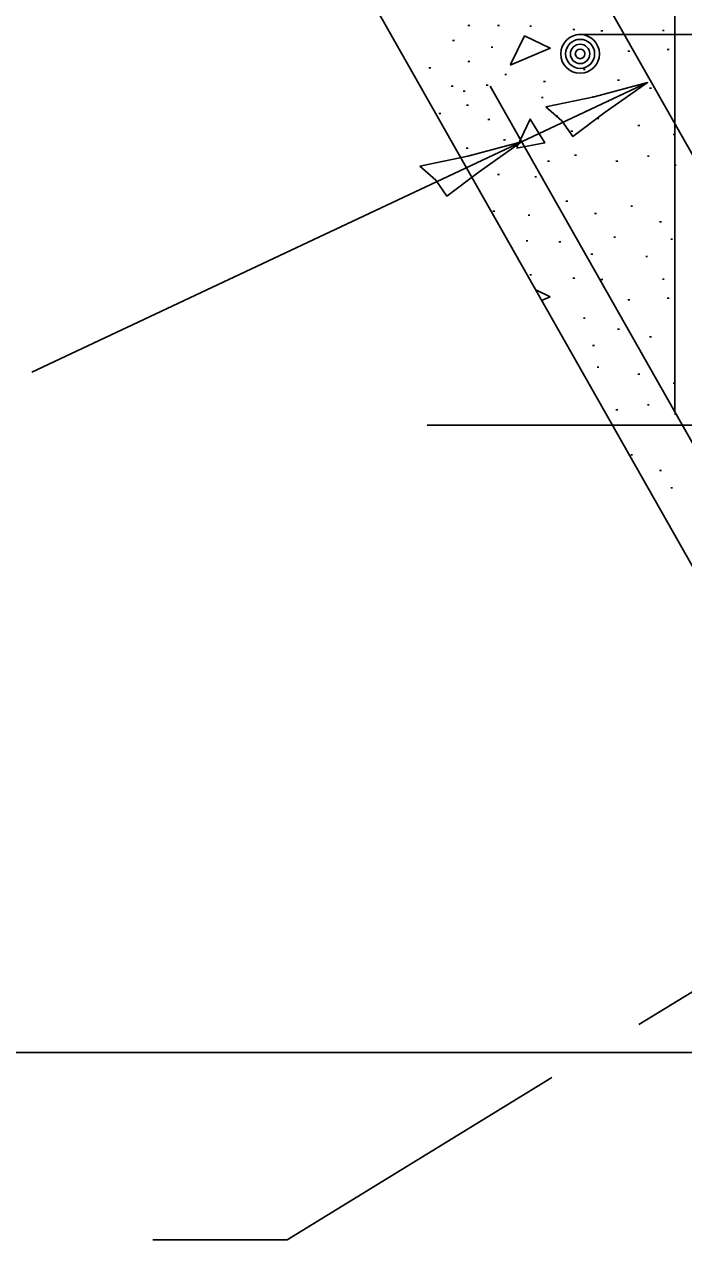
# Model space of a CAD drawing. Extents: x 2133490 to 2172050, y 2138301 to 2145980.
# Drawn here: x 2141728.9 to 2141793.4, y 2144909.7 to 2145028.6 of the extents above; entities that cross this region are included whole.
import ezdxf

# ---------------------------------------------------------------- set-up
doc = ezdxf.new("R2010")
doc.units = 0
for name, color, linetype in [('Level 40', 7, 'Continuous'), ('Level 63', 7, 'Continuous'), ('ROW_PR_Notes', 7, 'Continuous')]:
    doc.layers.add(name, color=color, linetype=linetype)

msp = doc.modelspace()

# ---------------------------------------------------------------- linework, layer by layer
at = {"layer": 'Level 40'}
msp.add_line((2141768.31, 2144989.39), (2142485.26, 2144989.39), dxfattribs=at)
for radius in [1.89, 1.42, 0.945, 0.473]:
    msp.add_circle((2141783.27, 2145025.69), radius, dxfattribs=at)
at = {"layer": 'Level 63'}
msp.add_line((2141840.57, 2144928.03), (2141723.09, 2144928.03), dxfattribs=at)
for points in [[(2141779.93, 2145020.52), (2141781.49, 2145019.13), (2141782.56, 2145017.6), (2141785.71, 2145019.98), (2141789.87, 2145022.89), (2141784.63, 2145021.49)], [(2141767.61, 2145014.72), (2141769.16, 2145013.33), (2141770.23, 2145011.79), (2141773.39, 2145014.17), (2141777.55, 2145017.09), (2141772.31, 2145015.69)]]:
    msp.add_lwpolyline(points, close=True, dxfattribs=at)
at = {"layer": 'ROW_PR_Notes'}
for p, q in [((2141792.53, 2144990.65), (2141792.53, 2145070.43)), ((2141826.62, 2144918.44), (2141746.26, 2145060.26)), ((2141815.34, 2144978.61), (2141783.34, 2145035.07)), ((2141772.29, 2145028.47), (2141772.48, 2145028.47)), ((2141775.21, 2145028.47), (2141775.4, 2145028.47)), ((2141778.34, 2145028.39), (2141778.53, 2145028.39)), ((2141782.57, 2145028.06), (2141782.76, 2145028.06)), ((2141791.31, 2145027.98), (2141791.49, 2145027.98)), ((2141770.8, 2145027.01), (2141770.99, 2145027.01)), ((2141783.11, 2145027.59), (2141834.87, 2145027.59)), ((2141785.29, 2145027.94), (2141785.48, 2145027.94)), ((2141774.57, 2145026.36), (2141774.75, 2145026.36)), ((2141787.93, 2145025.95), (2141788.12, 2145025.95)), ((2141791.79, 2145026.11), (2141791.98, 2145026.11)), ((2141772.29, 2145024.94), (2141772.48, 2145024.94)), ((2141768.48, 2145024.32), (2141768.67, 2145024.32)), ((2141775.91, 2145023.68), (2141776.09, 2145023.68)), ((2141783.59, 2145024.16), (2141783.77, 2145024.16)), ((2141770.68, 2145022.54), (2141770.87, 2145022.54)), ((2141771.84, 2145022.05), (2141772.03, 2145022.05)), ((2141774.08, 2145022.62), (2141774.27, 2145022.62)), ((2141803.63, 2144971.06), (2141774.47, 2145022.52)), ((2141777.55, 2145017.09), (2141789.87, 2145022.89)), ((2141779.68, 2145022.98), (2141779.87, 2145022.98)), ((2141786.92, 2145023.11), (2141787.11, 2145023.11)), ((2141790.05, 2145022.34), (2141790.23, 2145022.34)), ((2141779.48, 2145021.41), (2141779.67, 2145021.41)), ((2141784.48, 2145021.48), (2141784.67, 2145021.48)), ((2141769.46, 2145019.87), (2141769.65, 2145019.87)), ((2141772.17, 2145020.68), (2141772.36, 2145020.68)), ((2141774.24, 2145019.26), (2141774.43, 2145019.26)), ((2141780.9, 2145019.59), (2141781.09, 2145019.59)), ((2141784.93, 2145019.38), (2141785.11, 2145019.38)), ((2141788.91, 2145018.69), (2141789.1, 2145018.69)), ((2141775.78, 2145017.27), (2141775.97, 2145017.27)), ((2141782.37, 2145018.13), (2141782.55, 2145018.13)), ((2141792.36, 2145017.8), (2141792.55, 2145017.8)), ((2141729.69, 2144994.55), (2141777.55, 2145017.09)), ((2141772.13, 2145016.46), (2141772.32, 2145016.46)), ((2141780.09, 2145015.2), (2141780.28, 2145015.2)), ((2141782.73, 2145015.77), (2141782.92, 2145015.77)), ((2141786.75, 2145015.2), (2141786.94, 2145015.2)), ((2141789.84, 2145015.69), (2141790.03, 2145015.69)), ((2141775.21, 2145013.9), (2141775.4, 2145013.9)), ((2141792.48, 2145014.79), (2141792.67, 2145014.79)), ((2141778.83, 2145013.65), (2141779.02, 2145013.65)), ((2141774.73, 2145010.32), (2141774.92, 2145010.32)), ((2141781.88, 2145011.3), (2141782.07, 2145011.3)), ((2141788.22, 2145010.81), (2141788.4, 2145010.81)), ((2141778.18, 2145009.92), (2141778.37, 2145009.92)), ((2141784.68, 2145010.08), (2141784.87, 2145010.08)), ((2141791.02, 2145009.27), (2141791.21, 2145009.27)), ((2141786.55, 2145007.76), (2141786.74, 2145007.76)), ((2141777.98, 2145007.4), (2141778.17, 2145007.4)), ((2141781.19, 2145007.32), (2141781.38, 2145007.32)), ((2141792.12, 2145007.56), (2141792.31, 2145007.56)), ((2141784.32, 2145006.1), (2141784.51, 2145006.1)), ((2141789.68, 2145005.86), (2141789.87, 2145005.86)), ((2141778.34, 2145004.07), (2141778.53, 2145004.07)), ((2141782.57, 2145003.74), (2141782.76, 2145003.74)), ((2141785.29, 2145003.62), (2141785.48, 2145003.62)), ((2141791.31, 2145003.66), (2141791.49, 2145003.66)), ((2141787.93, 2145001.63), (2141788.12, 2145001.63)), ((2141791.79, 2145001.79), (2141791.98, 2145001.79)), ((2141783.59, 2144999.84), (2141783.77, 2144999.84)), ((2141786.92, 2144998.78), (2141787.11, 2144998.78)), ((2141784.48, 2144997.16), (2141784.67, 2144997.16)), ((2141790.05, 2144998.01), (2141790.23, 2144998.01)), ((2141784.93, 2144995.06), (2141785.11, 2144995.06)), ((2141788.91, 2144994.37), (2141789.1, 2144994.37)), ((2141792.36, 2144993.48), (2141792.55, 2144993.48)), ((2141789.84, 2144991.36), (2141790.03, 2144991.36)), ((2141786.75, 2144990.88), (2141786.94, 2144990.88)), ((2141792.48, 2144990.47), (2141792.67, 2144990.47)), ((2141788.22, 2144986.49), (2141788.4, 2144986.49)), ((2141791.02, 2144984.95), (2141791.21, 2144984.95)), ((2141792.12, 2144983.24), (2141792.31, 2144983.24)), ((2141789.02, 2144930.76), (2141828.91, 2144955.18)), ((2141754.63, 2144909.72), (2141780.52, 2144925.57)), ((2141741.5, 2144909.72), (2141754.63, 2144909.72))]:
    msp.add_line(p, q, dxfattribs=at)
for points in [[(2141776.46, 2145024.65), (2141777.84, 2145027.45), (2141780.35, 2145026.26), (2141776.43, 2145024.6)], [(2141777.08, 2145016.56), (2141778.4, 2145019.31), (2141779.82, 2145016.99), (2141777.05, 2145016.46)], [(2141778.93, 2145002.61), (2141780.35, 2145001.94)], [(2141780.35, 2145001.94), (2141779.51, 2145001.58)]]:
    msp.add_lwpolyline(points, dxfattribs=at)

doc.saveas('drawing.dxf')
